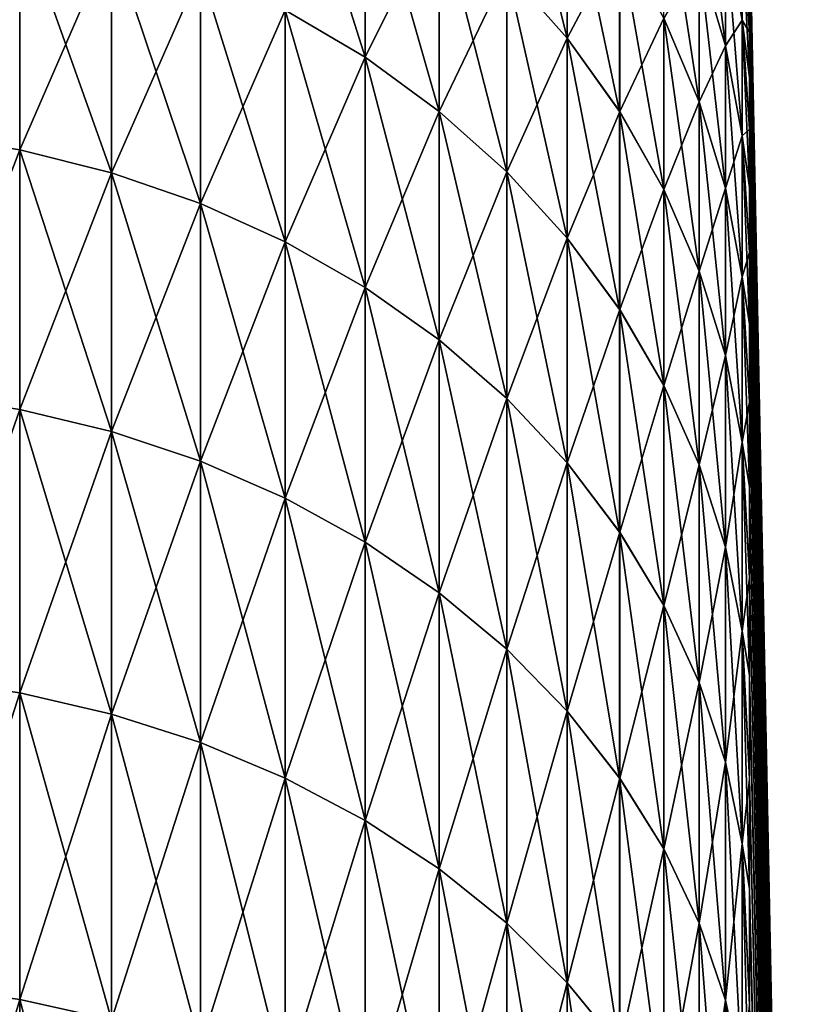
# Model space of a CAD drawing. Header units: metres. Extents: x -2 to 85, y -75 to 96.
# Tile 268 of 444: x 30.19 to 31.44, y -27.66 to -26.1. Entities that reach past the tile are written whole.
import ezdxf

# ---------------------------------------------------------------- set-up
doc = ezdxf.new("R2010")
doc.units = ezdxf.units.M
doc.layers.add('solid_20204500', color=7, linetype='CONTINUOUS')

msp = doc.modelspace()

# ---------------------------------------------------------------- linework, layer by layer
at = {"layer": 'solid_20204500'}
for points in [[(30.968353, -26.018568, -5.168163), (30.968357, -25.738329, -4.462759), (31.064341, -26.126844, -5.121457)], [(30.968357, -25.738329, -4.462759), (31.064344, -25.84914, -4.422428), (31.064341, -26.126844, -5.121457)], [(30.616243, -26.082409, -5.985117), (30.616247, -25.754562, -5.282043), (30.743147, -26.157253, -5.94753)], [(30.616247, -25.754562, -5.282043), (30.743151, -25.831465, -5.248871), (30.743147, -26.157253, -5.94753)], [(31.274424, -25.998745, -3.592816), (31.274427, -25.810139, -2.888924), (31.31609, -26.138832, -3.550877)], [(31.274427, -25.810139, -2.888924), (31.316093, -25.952427, -2.855202), (31.31609, -26.138832, -3.550877)], [(31.316093, -25.952427, -2.855202), (31.316095, -25.806787, -2.149865), (31.342739, -26.098087, -2.820679)], [(31.316095, -25.806787, -2.149865), (31.342743, -25.954208, -2.123871), (31.342739, -26.098087, -2.820679)], [(30.616276, -26.082409, 5.985385), (30.743177, -26.157253, 5.947797), (30.743177, -25.831465, 5.249138)], [(30.743147, -26.157253, -5.94753), (30.743151, -25.831465, -5.248871), (30.860918, -26.243193, -5.904369)], [(30.743151, -25.831465, -5.248871), (30.860922, -25.919769, -5.210781), (30.860918, -26.243193, -5.904369)], [(30.743177, -25.831465, 5.249138), (30.743177, -26.157253, 5.947797), (30.86095, -25.919769, 5.211047)], [(30.968382, -26.018568, 5.168429), (31.064369, -26.126844, 5.121723), (31.064367, -25.84914, 4.422694)], [(31.064341, -26.126844, -5.121457), (31.064344, -25.84914, -4.422428), (31.147898, -26.243488, -5.071142)], [(31.064344, -25.84914, -4.422428), (31.1479, -25.968512, -4.378981), (31.147898, -26.243488, -5.071142)], [(31.064367, -25.84914, 4.422694), (31.064369, -26.126844, 5.121723), (31.147924, -25.968512, 4.379246)], [(31.218166, -26.095219, -4.332863), (31.21817, -25.86342, -3.633329), (31.274422, -26.227961, -4.28455)], [(31.21817, -25.86342, -3.633329), (31.274424, -25.998745, -3.592816), (31.274422, -26.227961, -4.28455)], [(30.044554, -25.907507, 6.073225), (30.044554, -26.281082, 6.766068), (30.194208, -25.931528, 6.061162)], [(30.743177, -26.157253, 5.947797), (30.86095, -26.243193, 5.904636), (30.86095, -25.919769, 5.211047)], [(30.860918, -26.243193, -5.904369), (30.860922, -25.919769, -5.210781), (30.968351, -26.339348, -5.85608)], [(30.860922, -25.919769, -5.210781), (30.968353, -26.018568, -5.168163), (30.968351, -26.339348, -5.85608)], [(30.86095, -25.919769, 5.211047), (30.86095, -26.243193, 5.904636), (30.968382, -26.018568, 5.168429)], [(31.435064, -29.941954), (31.354048, -25.925304, -0.363259), (31.354048, -25.919838, 0.001616)], [(31.435064, -29.941954), (31.354048, -25.919838, 0.001616), (31.354048, -25.925394, 0.366489)], [(31.435064, -29.956656, -0.486533), (31.354048, -25.94179, -0.727802), (31.354048, -25.925304, -0.363259)], [(31.435064, -29.956656, -0.486533), (31.354048, -25.925304, -0.363259), (31.435064, -29.941954)], [(31.435064, -29.956656, 0.486533), (31.354048, -25.925394, 0.366489), (31.354048, -25.941969, 0.731029)], [(31.435064, -29.941954), (31.354048, -25.925394, 0.366489), (31.435064, -29.956656, 0.486533)], [(30.044554, -26.281082, 6.766068), (30.194208, -26.304361, 6.752629), (30.194208, -25.931528, 6.061162)], [(30.194172, -26.304361, -6.752358), (30.194176, -25.931528, -6.060892), (30.340336, -26.340641, -6.731413)], [(30.194176, -25.931528, -6.060892), (30.34034, -25.968964, -6.042091), (30.340336, -26.340641, -6.731413)], [(30.194208, -25.931528, 6.061162), (30.194208, -26.304361, 6.752629), (30.340372, -25.968964, 6.042361)], [(31.435064, -29.956656, -0.486533), (31.354048, -25.969278, -1.091681), (31.354048, -25.94179, -0.727802)], [(31.435064, -29.956656, 0.486533), (31.354048, -25.941969, 0.731029), (31.354048, -25.969547, 1.094901)], [(31.274445, -25.998745, 3.59308), (31.316109, -26.138832, 3.551141), (31.316109, -25.952427, 2.855466)], [(31.31609, -26.138832, -3.550877), (31.316093, -25.952427, -2.855202), (31.342737, -26.282238, -3.507943)], [(31.316093, -25.952427, -2.855202), (31.342739, -26.098087, -2.820679), (31.342737, -26.282238, -3.507943)], [(31.316109, -25.952427, 2.855466), (31.342754, -26.098087, 2.820944), (31.342754, -25.954208, 2.124135)], [(31.316109, -25.952427, 2.855466), (31.316109, -26.138832, 3.551141), (31.342754, -26.098087, 2.820944)], [(31.35405, -26.188612, -2.53393), (31.342739, -26.098087, -2.820679), (31.342743, -25.954208, -2.123871)], [(31.35405, -26.117462, -2.176018), (31.35405, -26.188612, -2.53393), (31.342743, -25.954208, -2.123871)], [(31.35405, -26.057156, -1.81612), (31.35405, -26.117462, -2.176018), (31.342743, -25.954208, -2.123871)], [(31.354048, -26.117996, 2.179201), (31.342754, -25.954208, 2.124135), (31.342754, -26.098087, 2.820944)], [(31.354048, -26.117996, 2.179201), (31.354048, -26.0576, 1.819318), (31.342754, -25.954208, 2.124135)], [(30.194208, -26.304361, 6.752629), (30.340372, -26.340641, 6.731682), (30.340372, -25.968964, 6.042361)], [(30.340336, -26.340641, -6.731413), (30.34034, -25.968964, -6.042091), (30.481508, -26.389549, -6.703176)], [(30.34034, -25.968964, -6.042091), (30.481512, -26.01943, -6.016746), (30.481508, -26.389549, -6.703176)], [(30.340372, -25.968964, 6.042361), (30.340372, -26.340641, 6.731682), (30.481544, -26.01943, 6.017015)], [(31.064369, -26.126844, 5.121723), (31.147924, -26.243488, 5.071408), (31.147924, -25.968512, 4.379246)], [(31.147898, -26.243488, -5.071142), (31.1479, -25.968512, -4.378981), (31.218163, -26.3673, -5.017735)], [(31.1479, -25.968512, -4.378981), (31.218166, -26.095219, -4.332863), (31.218163, -26.3673, -5.017735)], [(31.147924, -25.968512, 4.379246), (31.147924, -26.243488, 5.071408), (31.218189, -26.095219, 4.333128)], [(31.435064, -30.000706, -0.97129), (31.35405, -26.007746, -1.454564), (31.354048, -25.969278, -1.091681)], [(31.435064, -30.000706, -0.97129), (31.354048, -25.969278, -1.091681), (31.435064, -29.956656, -0.486533)], [(31.435064, -30.000706, 0.97129), (31.354048, -25.969547, 1.094901), (31.354048, -26.008102, 1.457774)], [(31.435064, -29.956656, 0.486533), (31.354048, -25.969547, 1.094901), (31.435064, -30.000706, 0.97129)], [(31.218189, -26.095219, 4.333128), (31.274445, -26.227961, 4.284814), (31.274445, -25.998745, 3.59308)], [(31.274422, -26.227961, -4.28455), (31.274424, -25.998745, -3.592816), (31.316086, -26.36537, -4.234536)], [(31.274424, -25.998745, -3.592816), (31.31609, -26.138832, -3.550877), (31.316086, -26.36537, -4.234536)], [(31.274445, -25.998745, 3.59308), (31.274445, -26.227961, 4.284814), (31.316109, -26.138832, 3.551141)], [(30.340372, -26.340641, 6.731682), (30.481544, -26.389549, 6.703445), (30.481544, -26.01943, 6.017015)], [(30.481508, -26.389549, -6.703176), (30.481512, -26.01943, -6.016746), (30.61624, -26.450583, -6.667939)], [(30.481512, -26.01943, -6.016746), (30.616243, -26.082409, -5.985117), (30.61624, -26.450583, -6.667939)], [(30.481544, -26.01943, 6.017015), (30.481544, -26.389549, 6.703445), (30.616276, -26.082409, 5.985385)], [(30.86095, -26.243193, 5.904636), (30.968382, -26.339348, 5.856346), (30.968382, -26.018568, 5.168429)], [(30.968351, -26.339348, -5.85608), (30.968353, -26.018568, -5.168163), (31.064337, -26.444725, -5.803157)], [(30.968353, -26.018568, -5.168163), (31.064341, -26.126844, -5.121457), (31.064337, -26.444725, -5.803157)], [(30.968382, -26.018568, 5.168429), (30.968382, -26.339348, 5.856346), (31.064369, -26.126844, 5.121723)], [(31.435064, -30.000706, 0.97129), (31.354048, -26.008102, 1.457774), (31.354048, -26.0576, 1.819318)], [(31.435064, -30.000706, -0.97129), (31.35405, -26.057156, -1.81612), (31.35405, -26.007746, -1.454564)], [(31.435064, -30.073946, 1.452503), (31.354048, -26.0576, 1.819318), (31.354048, -26.117996, 2.179201)], [(31.435064, -30.000706, 0.97129), (31.354048, -26.0576, 1.819318), (31.435064, -30.073946, 1.452503)], [(31.435064, -30.073946, -1.452503), (31.35405, -26.117462, -2.176018), (31.35405, -26.057156, -1.81612)], [(31.435064, -30.073946, -1.452503), (31.35405, -26.057156, -1.81612), (31.435064, -30.000706, -0.97129)], [(30.481544, -26.389549, 6.703445), (30.616274, -26.450583, 6.668208), (30.616276, -26.082409, 5.985385)], [(30.61624, -26.450583, -6.667939), (30.616243, -26.082409, -5.985117), (30.743143, -26.523113, -6.626063)], [(30.616243, -26.082409, -5.985117), (30.743147, -26.157253, -5.94753), (30.743143, -26.523113, -6.626063)], [(30.616276, -26.082409, 5.985385), (30.616274, -26.450583, 6.668208), (30.743177, -26.157253, 5.947797)], [(31.147924, -26.243488, 5.071408), (31.218189, -26.3673, 5.018001), (31.218189, -26.095219, 4.333128)], [(31.218163, -26.3673, -5.017735), (31.218166, -26.095219, -4.332863), (31.274418, -26.497007, -4.961786)], [(31.218166, -26.095219, -4.332863), (31.274422, -26.227961, -4.28455), (31.274418, -26.497007, -4.961786)], [(31.218189, -26.095219, 4.333128), (31.218189, -26.3673, 5.018001), (31.274445, -26.227961, 4.284814)], [(31.316109, -26.138832, 3.551141), (31.342756, -26.282238, 3.508208), (31.342754, -26.098087, 2.820944)], [(31.35405, -26.363173, -3.242493), (31.342737, -26.282238, -3.507943), (31.342739, -26.098087, -2.820679)], [(31.35405, -26.270542, -2.88953), (31.35405, -26.363173, -3.242493), (31.342739, -26.098087, -2.820679)], [(31.35405, -26.188612, -2.53393), (31.35405, -26.270542, -2.88953), (31.342739, -26.098087, -2.820679)], [(31.354048, -26.27125, 2.892675), (31.342754, -26.098087, 2.820944), (31.342756, -26.282238, 3.508208)], [(31.354048, -26.189234, 2.537096), (31.354048, -26.117996, 2.179201), (31.342754, -26.098087, 2.820944)], [(31.354048, -26.27125, 2.892675), (31.354048, -26.189234, 2.537096), (31.342754, -26.098087, 2.820944)], [(30.968382, -26.339348, 5.856346), (31.064369, -26.444725, 5.803422), (31.064369, -26.126844, 5.121723)], [(31.064337, -26.444725, -5.803157), (31.064341, -26.126844, -5.121457), (31.147894, -26.558247, -5.746145)], [(31.064341, -26.126844, -5.121457), (31.147898, -26.243488, -5.071142), (31.147894, -26.558247, -5.746145)], [(31.064369, -26.126844, 5.121723), (31.064369, -26.444725, 5.803422), (31.147924, -26.243488, 5.071408)], [(31.435064, -30.073946, 1.452503), (31.354048, -26.117996, 2.179201), (31.354048, -26.189234, 2.537096)], [(31.435064, -30.073946, -1.452503), (31.35405, -26.188612, -2.53393), (31.35405, -26.117462, -2.176018)], [(31.274445, -26.227961, 4.284814), (31.316109, -26.36537, 4.234801), (31.316109, -26.138832, 3.551141)], [(31.316086, -26.36537, -4.234536), (31.31609, -26.138832, -3.550877), (31.342733, -26.506039, -4.183337)], [(31.31609, -26.138832, -3.550877), (31.342737, -26.282238, -3.507943), (31.342733, -26.506039, -4.183337)], [(31.316109, -26.138832, 3.551141), (31.316109, -26.36537, 4.234801), (31.342756, -26.282238, 3.508208)], [(30.616274, -26.450583, 6.668208), (30.743177, -26.523113, 6.626331), (30.743177, -26.157253, 5.947797)], [(30.743143, -26.523113, -6.626063), (30.743147, -26.157253, -5.94753), (30.860914, -26.6064, -6.577979)], [(30.743147, -26.157253, -5.94753), (30.860918, -26.243193, -5.904369), (30.860914, -26.6064, -6.577979)], [(30.743177, -26.157253, 5.947797), (30.743177, -26.523113, 6.626331), (30.86095, -26.243193, 5.904636)], [(31.435064, -30.176105, 1.928417), (31.354048, -26.189234, 2.537096), (31.354048, -26.27125, 2.892675)], [(31.435064, -30.073946, 1.452503), (31.354048, -26.189234, 2.537096), (31.435064, -30.176105, 1.928417)], [(31.435064, -30.176105, -1.928417), (31.35405, -26.270542, -2.88953), (31.35405, -26.188612, -2.53393)], [(31.435064, -30.176105, -1.928417), (31.35405, -26.188612, -2.53393), (31.435064, -30.073946, -1.452503)], [(31.218189, -26.3673, 5.018001), (31.274445, -26.497007, 4.96205), (31.274445, -26.227961, 4.284814)], [(31.274418, -26.497007, -4.961786), (31.274422, -26.227961, -4.28455), (31.316082, -26.631277, -4.903867)], [(31.274422, -26.227961, -4.28455), (31.316086, -26.36537, -4.234536), (31.316082, -26.631277, -4.903867)], [(31.274445, -26.227961, 4.284814), (31.274445, -26.497007, 4.96205), (31.316109, -26.36537, 4.234801)], [(30.743177, -26.523113, 6.626331), (30.86095, -26.6064, 6.578246), (30.86095, -26.243193, 5.904636)], [(30.860914, -26.6064, -6.577979), (30.860918, -26.243193, -5.904369), (30.968346, -26.699583, -6.52418)], [(30.860918, -26.243193, -5.904369), (30.968351, -26.339348, -5.85608), (30.968346, -26.699583, -6.52418)], [(30.86095, -26.243193, 5.904636), (30.86095, -26.6064, 6.578246), (30.968382, -26.339348, 5.856346)], [(31.064369, -26.444725, 5.803422), (31.147924, -26.558247, 5.74641), (31.147924, -26.243488, 5.071408)], [(31.147894, -26.558247, -5.746145), (31.147898, -26.243488, -5.071142), (31.218159, -26.678743, -5.685629)], [(31.147898, -26.243488, -5.071142), (31.218163, -26.3673, -5.017735), (31.218159, -26.678743, -5.685629)], [(31.147924, -26.243488, 5.071408), (31.147924, -26.558247, 5.74641), (31.218189, -26.3673, 5.018001)], [(31.435064, -30.176105, -1.928417), (31.35405, -26.363173, -3.242493), (31.35405, -26.270542, -2.88953)], [(30.044554, -26.281082, 6.766068), (30.044554, -26.694313, 7.436018), (30.194208, -26.304361, 6.752629)], [(31.316109, -26.36537, 4.234801), (31.342756, -26.506039, 4.183602), (31.342756, -26.282238, 3.508208)], [(31.35405, -26.580198, -3.939223), (31.342733, -26.506039, -4.183337), (31.342737, -26.282238, -3.507943)], [(31.35405, -26.466423, -3.592497), (31.35405, -26.580198, -3.939223), (31.342737, -26.282238, -3.507943)], [(31.35405, -26.363173, -3.242493), (31.35405, -26.466423, -3.592497), (31.342737, -26.282238, -3.507943)], [(31.354048, -26.363968, 3.245616), (31.354048, -26.27125, 2.892675), (31.342756, -26.282238, 3.508208)], [(31.354048, -26.467304, 3.595595), (31.342756, -26.282238, 3.508208), (31.342756, -26.506039, 4.183602)], [(31.354048, -26.467304, 3.595595), (31.354048, -26.363968, 3.245616), (31.342756, -26.282238, 3.508208)], [(31.435064, -30.176105, 1.928417), (31.354048, -26.27125, 2.892675), (31.354048, -26.363968, 3.245616)], [(30.044554, -26.694313, 7.436018), (30.194208, -26.71677, 7.421247), (30.194208, -26.304361, 6.752629)], [(30.194168, -26.71677, -7.420977), (30.194172, -26.304361, -6.752358), (30.340332, -26.75177, -7.397957)], [(30.194172, -26.304361, -6.752358), (30.340336, -26.340641, -6.731413), (30.340332, -26.75177, -7.397957)], [(30.194208, -26.304361, 6.752629), (30.194208, -26.71677, 7.421247), (30.340372, -26.340641, 6.731682)], [(30.194208, -26.71677, 7.421247), (30.340372, -26.75177, 7.398227), (30.340372, -26.340641, 6.731682)], [(30.340332, -26.75177, -7.397957), (30.340336, -26.340641, -6.731413), (30.481504, -26.798954, -7.366925)], [(30.340336, -26.340641, -6.731413), (30.481508, -26.389549, -6.703176), (30.481504, -26.798954, -7.366925)], [(30.340372, -26.340641, 6.731682), (30.340372, -26.75177, 7.398227), (30.481544, -26.389549, 6.703445)], [(30.86095, -26.6064, 6.578246), (30.968382, -26.699583, 6.524446), (30.968382, -26.339348, 5.856346)], [(30.968346, -26.699583, -6.52418), (30.968351, -26.339348, -5.85608), (31.064333, -26.801704, -6.46522)], [(30.968351, -26.339348, -5.85608), (31.064337, -26.444725, -5.803157), (31.064333, -26.801704, -6.46522)], [(30.968382, -26.339348, 5.856346), (30.968382, -26.699583, 6.524446), (31.064369, -26.444725, 5.803422)], [(31.435064, -30.306814, 2.397293), (31.354048, -26.363968, 3.245616), (31.354048, -26.467304, 3.595595)], [(31.435064, -30.176105, 1.928417), (31.354048, -26.363968, 3.245616), (31.435064, -30.306814, 2.397293)], [(31.435064, -30.306814, -2.397293), (31.35405, -26.466423, -3.592497), (31.35405, -26.363173, -3.242493)], [(31.435064, -30.306814, -2.397293), (31.35405, -26.363173, -3.242493), (31.435064, -30.176105, -1.928417)], [(31.147924, -26.558247, 5.74641), (31.218189, -26.678743, 5.685894), (31.218189, -26.3673, 5.018001)], [(31.218159, -26.678743, -5.685629), (31.218163, -26.3673, -5.017735), (31.274414, -26.804977, -5.622232)], [(31.218163, -26.3673, -5.017735), (31.274418, -26.497007, -4.961786), (31.274414, -26.804977, -5.622232)], [(31.218189, -26.3673, 5.018001), (31.218189, -26.678743, 5.685894), (31.274445, -26.497007, 4.96205)], [(31.274445, -26.497007, 4.96205), (31.316109, -26.631277, 4.904132), (31.316109, -26.36537, 4.234801)], [(31.316082, -26.631277, -4.903867), (31.316086, -26.36537, -4.234536), (31.34273, -26.76873, -4.844576)], [(31.316086, -26.36537, -4.234536), (31.342733, -26.506039, -4.183337), (31.34273, -26.76873, -4.844576)], [(31.316109, -26.36537, 4.234801), (31.316109, -26.631277, 4.904132), (31.342756, -26.506039, 4.183602)], [(30.340372, -26.75177, 7.398227), (30.481544, -26.798954, 7.367194), (30.481544, -26.389549, 6.703445)], [(30.481504, -26.798954, -7.366925), (30.481508, -26.389549, -6.703176), (30.616234, -26.857834, -7.328199)], [(30.481508, -26.389549, -6.703176), (30.61624, -26.450583, -6.667939), (30.616234, -26.857834, -7.328199)], [(30.481544, -26.389549, 6.703445), (30.481544, -26.798954, 7.367194), (30.616274, -26.450583, 6.668208)], [(30.481544, -26.798954, 7.367194), (30.616274, -26.857834, 7.328467), (30.616274, -26.450583, 6.668208)], [(30.616234, -26.857834, -7.328199), (30.61624, -26.450583, -6.667939), (30.743137, -26.927809, -7.282176)], [(30.61624, -26.450583, -6.667939), (30.743143, -26.523113, -6.626063), (30.743137, -26.927809, -7.282176)], [(30.616274, -26.450583, 6.668208), (30.616274, -26.857834, 7.328467), (30.743177, -26.523113, 6.626331)], [(30.968382, -26.699583, 6.524446), (31.064367, -26.801704, 6.465486), (31.064369, -26.444725, 5.803422)], [(31.064333, -26.801704, -6.46522), (31.064337, -26.444725, -5.803157), (31.14789, -26.911718, -6.401704)], [(31.064337, -26.444725, -5.803157), (31.147894, -26.558247, -5.746145), (31.14789, -26.911718, -6.401704)], [(31.064369, -26.444725, 5.803422), (31.064367, -26.801704, 6.465486), (31.147924, -26.558247, 5.74641)], [(31.354048, -26.581165, 3.942293), (31.354048, -26.467304, 3.595595), (31.342756, -26.506039, 4.183602)], [(31.435064, -30.306814, 2.397293), (31.354048, -26.467304, 3.595595), (31.354048, -26.581165, 3.942293)], [(31.435064, -30.306814, -2.397293), (31.35405, -26.580198, -3.939223), (31.35405, -26.466423, -3.592497)], [(31.218189, -26.678743, 5.685894), (31.274445, -26.804977, 5.622497), (31.274445, -26.497007, 4.96205)], [(31.274414, -26.804977, -5.622232), (31.274418, -26.497007, -4.961786), (31.31608, -26.935652, -5.556605)], [(31.274418, -26.497007, -4.961786), (31.316082, -26.631277, -4.903867), (31.31608, -26.935652, -5.556605)], [(31.274445, -26.497007, 4.96205), (31.274445, -26.804977, 5.622497), (31.316109, -26.631277, 4.904132)], [(31.316109, -26.631277, 4.904132), (31.342756, -26.76873, 4.84484), (31.342756, -26.506039, 4.183602)], [(31.35405, -26.838898, -4.621578), (31.34273, -26.76873, -4.844576), (31.342733, -26.506039, -4.183337)], [(31.35405, -26.704395, -4.282354), (31.35405, -26.838898, -4.621578), (31.342733, -26.506039, -4.183337)], [(31.35405, -26.580198, -3.939223), (31.35405, -26.704395, -4.282354), (31.342733, -26.506039, -4.183337)], [(31.354048, -26.705444, 4.285393), (31.342756, -26.506039, 4.183602), (31.342756, -26.76873, 4.84484)], [(31.354048, -26.705444, 4.285393), (31.354048, -26.581165, 3.942293), (31.342756, -26.506039, 4.183602)], [(30.616274, -26.857834, 7.328467), (30.743177, -26.927809, 7.282444), (30.743177, -26.523113, 6.626331)], [(30.743137, -26.927809, -7.282176), (30.743143, -26.523113, -6.626063), (30.86091, -27.008158, -7.229331)], [(30.743143, -26.523113, -6.626063), (30.860914, -26.6064, -6.577979), (30.86091, -27.008158, -7.229331)], [(30.743177, -26.523113, 6.626331), (30.743177, -26.927809, 7.282444), (30.86095, -26.6064, 6.578246)], [(31.064367, -26.801704, 6.465486), (31.147924, -26.911718, 6.401969), (31.147924, -26.558247, 5.74641)], [(31.14789, -26.911718, -6.401704), (31.147894, -26.558247, -5.746145), (31.218155, -27.028494, -6.334284)], [(31.147894, -26.558247, -5.746145), (31.218159, -26.678743, -5.685629), (31.218155, -27.028494, -6.334284)], [(31.147924, -26.558247, 5.74641), (31.147924, -26.911718, 6.401969), (31.218189, -26.678743, 5.685894)], [(31.435064, -30.465595, 2.857423), (31.354048, -26.581165, 3.942293), (31.354048, -26.705444, 4.285393)], [(31.435064, -30.306814, 2.397293), (31.354048, -26.581165, 3.942293), (31.435064, -30.465595, 2.857423)], [(31.435064, -30.465595, -2.857423), (31.35405, -26.704395, -4.282354), (31.35405, -26.580198, -3.939223)], [(31.435064, -30.465595, -2.857423), (31.35405, -26.580198, -3.939223), (31.435064, -30.306814, -2.397293)], [(30.743177, -26.927809, 7.282444), (30.860949, -27.008158, 7.229598), (30.86095, -26.6064, 6.578246)], [(30.86091, -27.008158, -7.229331), (30.860914, -26.6064, -6.577979), (30.968342, -27.098055, -7.170205)], [(30.860914, -26.6064, -6.577979), (30.968346, -26.699583, -6.52418), (30.968342, -27.098055, -7.170205)], [(30.86095, -26.6064, 6.578246), (30.860949, -27.008158, 7.229598), (30.968382, -26.699583, 6.524446)], [(31.274445, -26.804977, 5.622497), (31.316109, -26.935652, 5.55687), (31.316109, -26.631277, 4.904132)], [(31.31608, -26.935652, -5.556605), (31.316082, -26.631277, -4.903867), (31.342728, -27.069426, -5.489421)], [(31.316082, -26.631277, -4.903867), (31.34273, -26.76873, -4.844576), (31.342728, -27.069426, -5.489421)], [(31.316109, -26.631277, 4.904132), (31.316109, -26.935652, 5.55687), (31.342756, -26.76873, 4.84484)], [(31.147924, -26.911718, 6.401969), (31.218189, -27.028494, 6.334549), (31.218189, -26.678743, 5.685894)], [(31.218155, -27.028494, -6.334284), (31.218159, -26.678743, -5.685629), (31.27441, -27.150827, -6.263655)], [(31.218159, -26.678743, -5.685629), (31.274414, -26.804977, -5.622232), (31.27441, -27.150827, -6.263655)], [(31.218189, -26.678743, 5.685894), (31.218189, -27.028494, 6.334549), (31.274445, -26.804977, 5.622497)], [(30.044554, -26.694313, 7.436018), (30.044552, -27.145796, 8.080807), (30.194208, -26.71677, 7.421247)], [(30.860949, -27.008158, 7.229598), (30.96838, -27.098055, 7.170471), (30.968382, -26.699583, 6.524446)], [(30.968342, -27.098055, -7.170205), (30.968346, -26.699583, -6.52418), (31.064329, -27.196577, -7.105407)], [(30.968346, -26.699583, -6.52418), (31.064333, -26.801704, -6.46522), (31.064329, -27.196577, -7.105407)], [(30.968382, -26.699583, 6.524446), (30.96838, -27.098055, 7.170471), (31.064367, -26.801704, 6.465486)], [(31.354048, -26.840031, 4.624584), (31.354048, -26.705444, 4.285393), (31.342756, -26.76873, 4.84484)], [(31.435064, -30.465595, 2.857423), (31.354048, -26.705444, 4.285393), (31.354048, -26.840031, 4.624584)], [(31.435064, -30.465595, -2.857423), (31.35405, -26.838898, -4.621578), (31.35405, -26.704395, -4.282354)], [(30.044552, -27.145796, 8.080807), (30.194206, -27.167356, 8.064755), (30.194208, -26.71677, 7.421247)], [(30.194162, -27.167356, -8.064485), (30.194168, -26.71677, -7.420977), (30.340328, -27.20096, -8.03947)], [(30.194168, -26.71677, -7.420977), (30.340332, -26.75177, -7.397957), (30.340328, -27.20096, -8.03947)], [(30.194208, -26.71677, 7.421247), (30.194206, -27.167356, 8.064755), (30.340372, -26.75177, 7.398227)], [(30.194206, -27.167356, 8.064755), (30.34037, -27.20096, 8.03974), (30.340372, -26.75177, 7.398227)], [(30.340328, -27.20096, -8.03947), (30.340332, -26.75177, -7.397957), (30.481501, -27.246258, -8.005746)], [(30.340332, -26.75177, -7.397957), (30.481504, -26.798954, -7.366925), (30.481501, -27.246258, -8.005746)], [(30.340372, -26.75177, 7.398227), (30.34037, -27.20096, 8.03974), (30.481544, -26.798954, 7.367194)], [(31.316109, -26.935652, 5.55687), (31.342756, -27.069426, 5.489686), (31.342756, -26.76873, 4.84484)], [(31.35405, -27.138325, -5.287067), (31.342728, -27.069426, -5.489421), (31.34273, -26.76873, -4.844576)], [(31.35405, -26.983585, -4.956583), (31.35405, -27.138325, -5.287067), (31.34273, -26.76873, -4.844576)], [(31.35405, -26.838898, -4.621578), (31.35405, -26.983585, -4.956583), (31.34273, -26.76873, -4.844576)], [(31.354048, -26.9848, 4.959554), (31.342756, -26.76873, 4.84484), (31.342756, -27.069426, 5.489686)], [(31.354048, -26.9848, 4.959554), (31.354048, -26.840031, 4.624584), (31.342756, -26.76873, 4.84484)], [(30.34037, -27.20096, 8.03974), (30.481543, -27.246258, 8.006015), (30.481544, -26.798954, 7.367194)], [(30.481501, -27.246258, -8.005746), (30.481504, -26.798954, -7.366925), (30.61623, -27.302788, -7.963662)], [(30.481504, -26.798954, -7.366925), (30.616234, -26.857834, -7.328199), (30.61623, -27.302788, -7.963662)], [(30.481544, -26.798954, 7.367194), (30.481543, -27.246258, 8.006015), (30.616274, -26.857834, 7.328467)], [(30.96838, -27.098055, 7.170471), (31.064367, -27.196577, 7.105672), (31.064367, -26.801704, 6.465486)], [(31.064329, -27.196577, -7.105407), (31.064333, -26.801704, -6.46522), (31.147884, -27.302711, -7.035601)], [(31.064333, -26.801704, -6.46522), (31.14789, -26.911718, -6.401704), (31.147884, -27.302711, -7.035601)], [(31.064367, -26.801704, 6.465486), (31.064367, -27.196577, 7.105672), (31.147924, -26.911718, 6.401969)], [(31.218189, -27.028494, 6.334549), (31.274445, -27.150827, 6.263919), (31.274445, -26.804977, 5.622497)], [(31.27441, -27.150827, -6.263655), (31.274414, -26.804977, -5.622232), (31.316076, -27.277466, -6.19054)], [(31.274414, -26.804977, -5.622232), (31.31608, -26.935652, -5.556605), (31.316076, -27.277466, -6.19054)], [(31.274445, -26.804977, 5.622497), (31.274445, -27.150827, 6.263919), (31.316109, -26.935652, 5.55687)], [(31.435064, -30.651869, 3.307125), (31.354048, -26.840031, 4.624584), (31.354048, -26.9848, 4.959554)], [(31.435064, -30.465595, 2.857423), (31.354048, -26.840031, 4.624584), (31.435064, -30.651869, 3.307125)], [(31.435064, -30.651869, -3.307125), (31.35405, -26.983585, -4.956583), (31.35405, -26.838898, -4.621578)], [(31.435064, -30.651869, -3.307125), (31.35405, -26.838898, -4.621578), (31.435064, -30.465595, -2.857423)], [(30.481543, -27.246258, 8.006015), (30.616272, -27.302788, 7.96393), (30.616274, -26.857834, 7.328467)], [(30.61623, -27.302788, -7.963662), (30.616234, -26.857834, -7.328199), (30.743134, -27.369968, -7.913649)], [(30.616234, -26.857834, -7.328199), (30.743137, -26.927809, -7.282176), (30.743134, -27.369968, -7.913649)], [(30.616274, -26.857834, 7.328467), (30.616272, -27.302788, 7.96393), (30.743177, -26.927809, 7.282444)], [(31.064367, -27.196577, 7.105672), (31.147923, -27.302711, 7.035866), (31.147924, -26.911718, 6.401969)], [(31.147884, -27.302711, -7.035601), (31.14789, -26.911718, -6.401704), (31.218151, -27.415367, -6.961506)], [(31.14789, -26.911718, -6.401704), (31.218155, -27.028494, -6.334284), (31.218151, -27.415367, -6.961506)], [(31.147924, -26.911718, 6.401969), (31.147923, -27.302711, 7.035866), (31.218189, -27.028494, 6.334549)], [(30.616272, -27.302788, 7.96393), (30.743176, -27.369968, 7.913916), (30.743177, -26.927809, 7.282444)], [(30.743134, -27.369968, -7.913649), (30.743137, -26.927809, -7.282176), (30.860907, -27.447107, -7.856221)], [(30.743137, -26.927809, -7.282176), (30.86091, -27.008158, -7.229331), (30.860907, -27.447107, -7.856221)], [(30.743177, -26.927809, 7.282444), (30.743176, -27.369968, 7.913916), (30.860949, -27.008158, 7.229598)], [(31.274445, -27.150827, 6.263919), (31.316109, -27.277466, 6.190805), (31.316109, -26.935652, 5.55687)], [(31.316076, -27.277466, -6.19054), (31.31608, -26.935652, -5.556605), (31.342724, -27.407106, -6.115693)], [(31.31608, -26.935652, -5.556605), (31.342728, -27.069426, -5.489421), (31.342724, -27.407106, -6.115693)], [(31.316109, -26.935652, 5.55687), (31.316109, -27.277466, 6.190805), (31.342756, -27.069426, 5.489686)], [(31.354046, -27.139622, 5.289999), (31.354048, -26.9848, 4.959554), (31.342756, -27.069426, 5.489686)], [(31.435064, -30.651869, 3.307125), (31.354048, -26.9848, 4.959554), (31.354046, -27.139622, 5.289999)], [(31.435064, -30.651869, -3.307125), (31.35405, -27.138325, -5.287067), (31.35405, -26.983585, -4.956583)], [(30.743176, -27.369968, 7.913916), (30.860949, -27.447107, 7.856488), (30.860949, -27.008158, 7.229598)], [(30.860907, -27.447107, -7.856221), (30.86091, -27.008158, -7.229331), (30.968338, -27.533415, -7.791968)], [(30.86091, -27.008158, -7.229331), (30.968342, -27.098055, -7.170205), (30.968338, -27.533415, -7.791968)], [(30.860949, -27.008158, 7.229598), (30.860949, -27.447107, 7.856488), (30.96838, -27.098055, 7.170471)], [(31.147923, -27.302711, 7.035866), (31.218189, -27.415367, 6.961771), (31.218189, -27.028494, 6.334549)], [(31.218151, -27.415367, -6.961506), (31.218155, -27.028494, -6.334284), (31.274406, -27.533388, -6.883883)], [(31.218155, -27.028494, -6.334284), (31.27441, -27.150827, -6.263655), (31.274406, -27.533388, -6.883883)], [(31.218189, -27.028494, 6.334549), (31.218189, -27.415367, 6.961771), (31.274445, -27.150827, 6.263919)], [(31.316109, -27.277466, 6.190805), (31.342756, -27.407106, 6.115957), (31.342756, -27.069426, 5.489686)], [(31.35405, -27.47739, -5.933262), (31.342724, -27.407106, -6.115693), (31.342728, -27.069426, -5.489421)], [(31.35405, -27.302977, -5.612725), (31.35405, -27.47739, -5.933262), (31.342728, -27.069426, -5.489421)], [(31.35405, -27.138325, -5.287067), (31.35405, -27.302977, -5.612725), (31.342728, -27.069426, -5.489421)], [(31.354046, -27.304352, 5.615618), (31.342756, -27.069426, 5.489686), (31.342756, -27.407106, 6.115957)], [(31.354046, -27.304352, 5.615618), (31.354046, -27.139622, 5.289999), (31.342756, -27.069426, 5.489686)], [(30.860949, -27.447107, 7.856488), (30.96838, -27.533415, 7.792234), (30.96838, -27.098055, 7.170471)], [(30.968338, -27.533415, -7.791968), (30.968342, -27.098055, -7.170205), (31.064325, -27.628002, -7.72155)], [(30.968342, -27.098055, -7.170205), (31.064329, -27.196577, -7.105407), (31.064325, -27.628002, -7.72155)], [(30.96838, -27.098055, 7.170471), (30.96838, -27.533415, 7.792234), (31.064367, -27.196577, 7.105672)], [(30.044552, -27.145796, 8.080807), (30.04455, -27.634008, 8.698254), (30.194206, -27.167356, 8.064755)], [(31.435064, -30.864954, 3.744761), (31.354046, -27.139622, 5.289999), (31.354046, -27.304352, 5.615618)], [(31.435064, -30.651869, 3.307125), (31.354046, -27.139622, 5.289999), (31.435064, -30.864954, 3.744761)], [(31.435064, -30.864954, -3.744761), (31.35405, -27.302977, -5.612725), (31.35405, -27.138325, -5.287067)], [(31.435064, -30.864954, -3.744761), (31.35405, -27.138325, -5.287067), (31.435064, -30.651869, -3.307125)], [(31.218189, -27.415367, 6.961771), (31.274443, -27.533388, 6.884147), (31.274445, -27.150827, 6.263919)], [(31.274406, -27.533388, -6.883883), (31.27441, -27.150827, -6.263655), (31.316072, -27.655561, -6.803529)], [(31.27441, -27.150827, -6.263655), (31.316076, -27.277466, -6.19054), (31.316072, -27.655561, -6.803529)], [(31.274445, -27.150827, 6.263919), (31.274443, -27.533388, 6.884147), (31.316109, -27.277466, 6.190805)], [(30.04455, -27.634008, 8.698254), (30.194204, -27.654598, 8.680976), (30.194206, -27.167356, 8.064755)], [(30.194159, -27.654598, -8.680705), (30.194162, -27.167356, -8.064485), (30.340322, -27.686689, -8.653778)], [(30.194162, -27.167356, -8.064485), (30.340328, -27.20096, -8.03947), (30.340322, -27.686689, -8.653778)], [(30.194206, -27.167356, 8.064755), (30.194204, -27.654598, 8.680976), (30.34037, -27.20096, 8.03974)], [(30.194204, -27.654598, 8.680976), (30.34037, -27.686689, 8.654048), (30.34037, -27.20096, 8.03974)], [(30.340322, -27.686689, -8.653778), (30.340328, -27.20096, -8.03947), (30.481495, -27.729952, -8.617478)], [(30.340328, -27.20096, -8.03947), (30.481501, -27.246258, -8.005746), (30.481495, -27.729952, -8.617478)], [(30.34037, -27.20096, 8.03974), (30.34037, -27.686689, 8.654048), (30.481543, -27.246258, 8.006015)], [(30.96838, -27.533415, 7.792234), (31.064365, -27.628002, 7.721816), (31.064367, -27.196577, 7.105672)], [(31.064325, -27.628002, -7.72155), (31.064329, -27.196577, -7.105407), (31.147881, -27.729898, -7.645692)], [(31.064329, -27.196577, -7.105407), (31.147884, -27.302711, -7.035601), (31.147881, -27.729898, -7.645692)], [(31.064367, -27.196577, 7.105672), (31.064365, -27.628002, 7.721816), (31.147923, -27.302711, 7.035866)], [(30.34037, -27.686689, 8.654048), (30.481543, -27.729952, 8.617747), (30.481543, -27.246258, 8.006015)], [(30.481495, -27.729952, -8.617478), (30.481501, -27.246258, -8.005746), (30.616226, -27.783937, -8.572178)], [(30.481501, -27.246258, -8.005746), (30.61623, -27.302788, -7.963662), (30.616226, -27.783937, -8.572178)], [(30.481543, -27.246258, 8.006015), (30.481543, -27.729952, 8.617747), (30.616272, -27.302788, 7.96393)], [(31.274443, -27.533388, 6.884147), (31.316109, -27.655561, 6.803793), (31.316109, -27.277466, 6.190805)], [(31.316072, -27.655561, -6.803529), (31.316076, -27.277466, -6.19054), (31.34272, -27.78063, -6.72127)], [(31.316076, -27.277466, -6.19054), (31.342724, -27.407106, -6.115693), (31.34272, -27.78063, -6.72127)], [(31.316109, -27.277466, 6.190805), (31.316109, -27.655561, 6.803793), (31.342756, -27.407106, 6.115957)], [(30.481543, -27.729952, 8.617747), (30.616272, -27.783937, 8.572446), (30.616272, -27.302788, 7.96393)], [(30.616226, -27.783937, -8.572178), (30.61623, -27.302788, -7.963662), (30.74313, -27.848097, -8.518344)], [(30.61623, -27.302788, -7.963662), (30.743134, -27.369968, -7.913649), (30.74313, -27.848097, -8.518344)], [(30.616272, -27.302788, 7.96393), (30.616272, -27.783937, 8.572446), (30.743176, -27.369968, 7.913916)], [(31.064365, -27.628002, 7.721816), (31.147923, -27.729898, 7.645957), (31.147923, -27.302711, 7.035866)], [(31.147881, -27.729898, -7.645692), (31.147884, -27.302711, -7.035601), (31.218147, -27.838057, -7.565172)], [(31.147884, -27.302711, -7.035601), (31.218151, -27.415367, -6.961506), (31.218147, -27.838057, -7.565172)], [(31.147923, -27.302711, 7.035866), (31.147923, -27.729898, 7.645957), (31.218189, -27.415367, 6.961771)], [(31.435064, -30.864954, -3.744761), (31.35405, -27.47739, -5.933262), (31.35405, -27.302977, -5.612725)], [(31.354046, -27.478844, 5.936111), (31.354046, -27.304352, 5.615618), (31.342756, -27.407106, 6.115957)], [(31.435064, -30.864954, 3.744761), (31.354046, -27.304352, 5.615618), (31.354046, -27.478844, 5.936111)], [(30.616272, -27.783937, 8.572446), (30.743176, -27.848097, 8.518611), (30.743176, -27.369968, 7.913916)], [(30.74313, -27.848097, -8.518344), (30.743134, -27.369968, -7.913649), (30.860903, -27.921766, -8.456528)], [(30.743134, -27.369968, -7.913649), (30.860907, -27.447107, -7.856221), (30.860903, -27.921766, -8.456528)], [(30.743176, -27.369968, 7.913916), (30.743176, -27.848097, 8.518611), (30.860949, -27.447107, 7.856488)], [(31.316109, -27.655561, 6.803793), (31.342754, -27.78063, 6.721534), (31.342756, -27.407106, 6.115957)], [(31.35405, -27.854853, -6.557805), (31.34272, -27.78063, -6.72127), (31.342724, -27.407106, -6.115693)], [(31.35405, -27.661404, -6.248384), (31.35405, -27.854853, -6.557805), (31.342724, -27.407106, -6.115693)], [(31.35405, -27.47739, -5.933262), (31.35405, -27.661404, -6.248384), (31.342724, -27.407106, -6.115693)], [(31.354046, -27.662935, 6.251189), (31.342756, -27.407106, 6.115957), (31.342754, -27.78063, 6.721534)], [(31.354046, -27.662935, 6.251189), (31.354046, -27.478844, 5.936111), (31.342756, -27.407106, 6.115957)], [(31.147923, -27.729898, 7.645957), (31.218187, -27.838057, 7.565437), (31.218189, -27.415367, 6.961771)], [(31.218147, -27.838057, -7.565172), (31.218151, -27.415367, -6.961506), (31.274403, -27.951365, -7.480818)], [(31.218151, -27.415367, -6.961506), (31.274406, -27.533388, -6.883883), (31.274403, -27.951365, -7.480818)], [(31.218189, -27.415367, 6.961771), (31.218187, -27.838057, 7.565437), (31.274443, -27.533388, 6.884147)], [(30.743176, -27.848097, 8.518611), (30.860947, -27.921766, 8.456794), (30.860949, -27.447107, 7.856488)], [(30.860903, -27.921766, -8.456528), (30.860907, -27.447107, -7.856221), (30.968334, -28.004192, -8.387365)], [(30.860907, -27.447107, -7.856221), (30.968338, -27.533415, -7.791968), (30.968334, -28.004192, -8.387365)], [(30.860949, -27.447107, 7.856488), (30.860947, -27.921766, 8.456794), (30.96838, -27.533415, 7.792234)], [(31.435064, -31.104074, 4.168732), (31.354046, -27.478844, 5.936111), (31.354046, -27.662935, 6.251189)], [(31.435064, -30.864954, 3.744761), (31.354046, -27.478844, 5.936111), (31.435064, -31.104074, 4.168732)], [(31.435064, -31.104074, -4.168732), (31.35405, -27.661404, -6.248384), (31.35405, -27.47739, -5.933262)], [(31.435064, -31.104074, -4.168732), (31.35405, -27.47739, -5.933262), (31.435064, -30.864954, -3.744761)], [(30.860947, -27.921766, 8.456794), (30.968378, -28.004192, 8.387631), (30.96838, -27.533415, 7.792234)], [(30.968334, -28.004192, -8.387365), (30.968338, -27.533415, -7.791968), (31.064322, -28.094524, -8.311567)], [(30.968338, -27.533415, -7.791968), (31.064325, -27.628002, -7.72155), (31.064322, -28.094524, -8.311567)], [(30.96838, -27.533415, 7.792234), (30.968378, -28.004192, 8.387631), (31.064365, -27.628002, 7.721816)], [(31.218187, -27.838057, 7.565437), (31.274443, -27.951365, 7.481082), (31.274443, -27.533388, 6.884147)], [(31.274403, -27.951365, -7.480818), (31.274406, -27.533388, -6.883883), (31.316067, -28.068659, -7.393496)], [(31.274406, -27.533388, -6.883883), (31.316072, -27.655561, -6.803529), (31.316067, -28.068659, -7.393496)], [(31.274443, -27.533388, 6.884147), (31.274443, -27.951365, 7.481082), (31.316109, -27.655561, 6.803793)], [(30.968378, -28.004192, 8.387631), (31.064365, -28.094524, 8.311832), (31.064365, -27.628002, 7.721816)], [(31.064322, -28.094524, -8.311567), (31.064325, -27.628002, -7.72155), (31.147877, -28.191837, -8.229912)], [(31.064325, -27.628002, -7.72155), (31.147881, -27.729898, -7.645692), (31.147877, -28.191837, -8.229912)], [(31.064365, -27.628002, 7.721816), (31.064365, -28.094524, 8.311832), (31.147923, -27.729898, 7.645957)], [(30.04455, -27.634008, 8.698254), (30.04455, -28.157295, 9.286268), (30.194204, -27.654598, 8.680976)], [(30.04455, -28.157295, 9.286268), (30.194204, -28.176846, 9.267822), (30.194204, -27.654598, 8.680976)], [(30.194155, -28.176846, -9.267552), (30.194159, -27.654598, -8.680705), (30.340319, -28.207317, -9.238805)], [(30.194159, -27.654598, -8.680705), (30.340322, -27.686689, -8.653778), (30.340319, -28.207317, -9.238805)], [(30.194204, -27.654598, 8.680976), (30.194204, -28.176846, 9.267822), (30.34037, -27.686689, 8.654048)], [(31.274443, -27.951365, 7.481082), (31.316107, -28.068659, 7.39376), (31.316109, -27.655561, 6.803793)], [(31.316067, -28.068659, -7.393496), (31.316072, -27.655561, -6.803529), (31.342714, -28.188732, -7.304104)], [(31.316072, -27.655561, -6.803529), (31.34272, -27.78063, -6.72127), (31.342714, -28.188732, -7.304104)], [(31.316109, -27.655561, 6.803793), (31.316107, -28.068659, 7.39376), (31.342754, -27.78063, 6.721534)], [(31.435064, -31.104074, -4.168732), (31.35405, -27.854853, -6.557805), (31.35405, -27.661404, -6.248384)]]:
    msp.add_3dface(points, dxfattribs=at)

doc.saveas('drawing.dxf')
